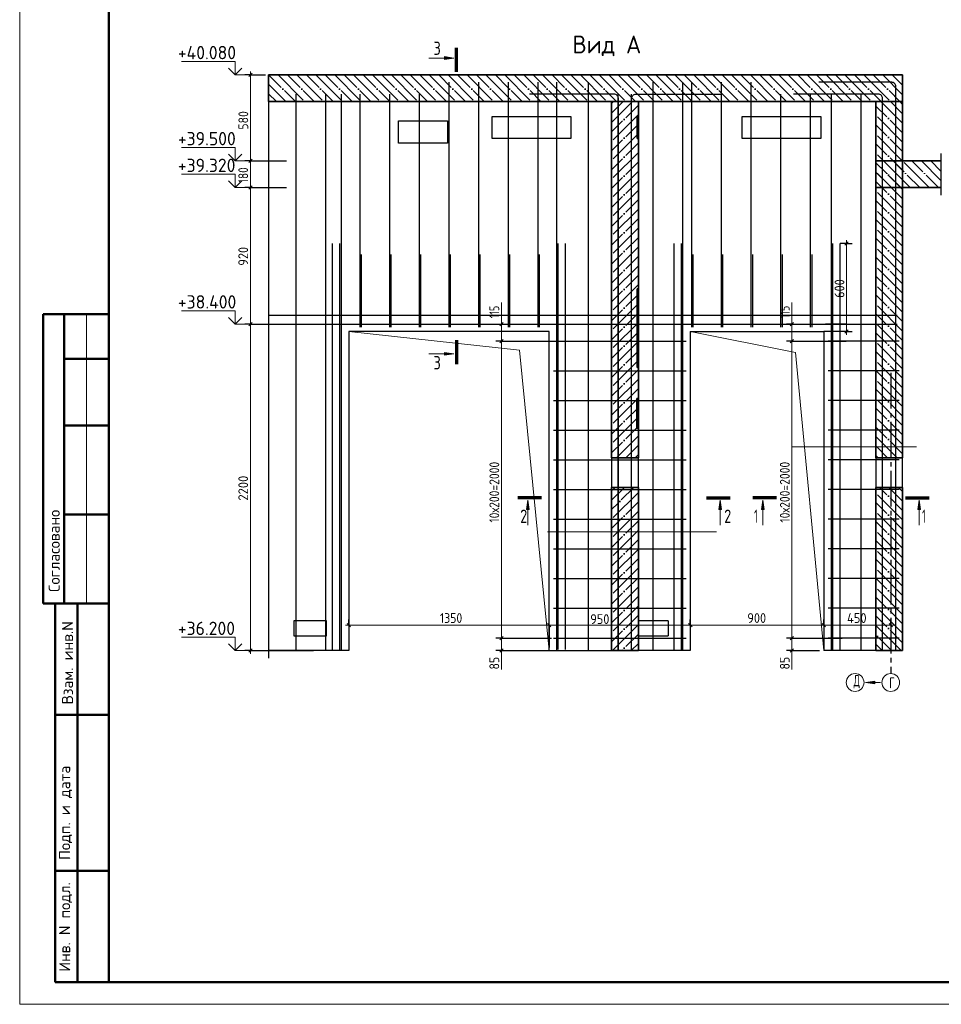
# Model space of a CAD drawing. Header units: millimetres. Extents: x -49773 to 2322955, y -3321 to 58485.
# Tile 379 of 580: x 1450162 to 1470855, y -2732 to 19384. Entities that reach past the tile are written whole.
import ezdxf

# ---------------------------------------------------------------- set-up
doc = ezdxf.new("R2010")
doc.units = ezdxf.units.MM
doc.linetypes.add('______11', pattern=[500, 400, -50, 0, -50])
doc.linetypes.add('______5', pattern=[1100, 800, -100, 100, -100])
for name, color, linetype, lineweight in [('Standard', 7, 'Continuous', 25), ('Арм.стержн. вертикальными 1', 22, 'Continuous', 35), ('Арм.стержн. вертикальными 3', 34, 'Continuous', 35), ('Арм.стержн. Доп. арматура', 180, 'Continuous', 35), ('Арм.стержн. Хомут', 240, 'Continuous', 35), ('Высотная отметки_ общее', 7, 'Continuous', 13), ('Размерная линия_ общее', 7, 'Continuous', 13), ('Стена_ общее', 7, 'Continuous', 35), ('Стена_ Сборный элемент', 7, 'Continuous', 35)]:
    doc.layers.add(name, color=color, linetype=linetype, lineweight=lineweight)
doc.layers.add('Осевая линия_ общее', color=7, linetype='______5', lineweight=13, true_color=0xa0a0a0)
doc.styles.add('ISOCPEUR', font='txt')

msp = doc.modelspace()

# ---------------------------------------------------------------- hatches: boundary and pattern name
at = {"layer": 'Standard', "linetype": 'Continuous', "lineweight": 13, "transparency": 33554687}
for points in [[(1459703.2, 18553.8), (1459913.2, 18523.8), (1459703.2, 18493.8)], [(1459703.2, 11907.7), (1459913.2, 11877.7), (1459703.2, 11847.7)], [(1461604.3, 8382.6), (1461574.3, 8592.6), (1461544.3, 8382.6)], [(1465919.4, 8382.6), (1465889.4, 8592.6), (1465859.4, 8382.6)], [(1466880.8, 8382.6), (1466850.7, 8592.6), (1466820.7, 8382.6)], [(1470386.1, 8382.6), (1470356.1, 8592.6), (1470326.1, 8382.6)]]:
    msp.add_hatch(color=7, dxfattribs=at).paths.add_polyline_path(points, flags=16)
at = {"layer": 'Осевая линия_ общее', "linetype": 'Continuous', "lineweight": 13, "transparency": 33554687}
msp.add_hatch(color=7, dxfattribs=at).paths.add_polyline_path([(1469363.6, 4467), (1469153.6, 4497), (1469363.6, 4527)])

# ---------------------------------------------------------------- linework, layer by layer
at = {"layer": 'Standard', "color": 7, "linetype": 'Continuous', "lineweight": 70, "transparency": 33554687}
for p, q in [((1459966.5, 18216.2), (1459966.5, 18752.2)), ((1459966.5, 12185.2), (1459966.5, 11649.3)), ((1461881.9, 8645.9), (1461345.9, 8645.9)), ((1465581.9, 8645.9), (1466117.9, 8645.9)), ((1467158.3, 8645.9), (1466622.3, 8645.9)), ((1470048.5, 8645.9), (1470584.5, 8645.9))]:
    msp.add_line(p, q, dxfattribs=at)
at = {"layer": 'Standard', "color": 7, "linetype": 'Continuous', "lineweight": 13, "transparency": 33554687}
for p, q in [((1459913.2, 18523.8), (1459347.9, 18523.8)), ((1459703.2, 18523.8), (1459688.2, 18523.8)), ((1459703.2, 18493.8), (1459703.2, 18553.8)), ((1459703.2, 18553.8), (1459913.2, 18523.8)), ((1459913.2, 18523.8), (1459703.2, 18493.8)), ((1459913.2, 18523.8), (1459913.2, 18523.8)), ((1459913.2, 18523.8), (1459913.2, 18523.8)), ((1459913.2, 18523.8), (1459913.2, 18523.8)), ((1451662.1, 12767.8), (1451662.1, 6267.8)), ((1459913.2, 11877.7), (1459347.9, 11877.7)), ((1459703.2, 11877.7), (1459688.2, 11877.7)), ((1459703.2, 11847.7), (1459703.2, 11907.7)), ((1459703.2, 11907.7), (1459913.2, 11877.7)), ((1459913.2, 11877.7), (1459703.2, 11847.7)), ((1459913.2, 11877.7), (1459913.2, 11877.7)), ((1459913.2, 11877.7), (1459913.2, 11877.7)), ((1459913.2, 11877.7), (1459913.2, 11877.7)), ((1461574.3, 8592.6), (1461544.3, 8382.6)), ((1461574.3, 8592.6), (1461574.3, 8027.2)), ((1461574.3, 8592.6), (1461574.3, 8592.6)), ((1461574.3, 8592.6), (1461574.3, 8592.6)), ((1461574.3, 8592.6), (1461574.3, 8592.6)), ((1461604.3, 8382.6), (1461574.3, 8592.6)), ((1465889.4, 8592.6), (1465859.4, 8382.6)), ((1465889.4, 8592.6), (1465889.4, 8027.2)), ((1465889.4, 8592.6), (1465889.4, 8592.6)), ((1465889.4, 8592.6), (1465889.4, 8592.6)), ((1465889.4, 8592.6), (1465889.4, 8592.6)), ((1465919.4, 8382.6), (1465889.4, 8592.6)), ((1466850.7, 8592.6), (1466820.7, 8382.6)), ((1466850.7, 8592.6), (1466850.7, 8027.2)), ((1466850.7, 8592.6), (1466850.7, 8592.6)), ((1466850.7, 8592.6), (1466850.7, 8592.6)), ((1466850.7, 8592.6), (1466850.7, 8592.6)), ((1466880.8, 8382.6), (1466850.7, 8592.6)), ((1470356.1, 8592.6), (1470326.1, 8382.6)), ((1470356.1, 8592.6), (1470356.1, 8027.2)), ((1470356.1, 8592.6), (1470356.1, 8592.6)), ((1470356.1, 8592.6), (1470356.1, 8592.6)), ((1470356.1, 8592.6), (1470356.1, 8592.6)), ((1470386.1, 8382.6), (1470356.1, 8592.6)), ((1461544.3, 8382.6), (1461604.3, 8382.6)), ((1461574.3, 8382.6), (1461574.3, 8367.6)), ((1465859.4, 8382.6), (1465919.4, 8382.6)), ((1465889.4, 8382.6), (1465889.4, 8367.6)), ((1466820.7, 8382.6), (1466880.8, 8382.6)), ((1466850.7, 8382.6), (1466850.7, 8367.6)), ((1470326.1, 8382.6), (1470386.1, 8382.6)), ((1470356.1, 8382.6), (1470356.1, 8367.6))]:
    msp.add_line(p, q, dxfattribs=at)
at = {"layer": 'Standard', "color": 253, "linetype": '______11', "lineweight": 35, "true_color": 0xababab, "transparency": 33554687}
for p, q in [((1455751.1, 18145.5), (1456351.1, 17545.5)), ((1456175.4, 18145.5), (1456775.4, 17545.5)), ((1456599.7, 18145.5), (1457199.7, 17545.5)), ((1457023.9, 18145.5), (1457623.9, 17545.5)), ((1457448.2, 18145.5), (1458048.2, 17545.5)), ((1457872.5, 18145.5), (1458472.5, 17545.5)), ((1458296.7, 18145.5), (1458896.7, 17545.5)), ((1458721, 18145.5), (1459321, 17545.5)), ((1459145.3, 18145.5), (1459745.3, 17545.5)), ((1459569.5, 18145.5), (1460169.5, 17545.5)), ((1459993.8, 18145.5), (1460593.8, 17545.5)), ((1460418.1, 18145.5), (1461018.1, 17545.5)), ((1460842.3, 18145.5), (1461442.3, 17545.5)), ((1461266.6, 18145.5), (1461866.6, 17545.5)), ((1461690.8, 18145.5), (1462290.8, 17545.5)), ((1462115.1, 18145.5), (1462715.1, 17545.5)), ((1462539.4, 18145.5), (1463139.4, 17545.5)), ((1462963.6, 18145.5), (1463563.7, 17545.5)), ((1463387.9, 18145.5), (1463987.9, 17545.5)), ((1463812.2, 18145.5), (1464412.2, 17545.5)), ((1464236.4, 18145.5), (1464836.4, 17545.5)), ((1464660.7, 18145.5), (1465260.7, 17545.5)), ((1465085, 18145.5), (1465685, 17545.5)), ((1465509.2, 18145.5), (1466109.2, 17545.5)), ((1465933.5, 18145.5), (1466533.5, 17545.5)), ((1466357.8, 18145.5), (1466957.8, 17545.5)), ((1466782, 18145.5), (1467382, 17545.5)), ((1467206.3, 18145.5), (1467806.3, 17545.5)), ((1467630.6, 18145.5), (1468230.6, 17545.5)), ((1468054.8, 18145.5), (1468654.8, 17545.5)), ((1468479.1, 18145.5), (1469079.1, 17545.5)), ((1468903.3, 18145.5), (1469503.3, 17545.5)), ((1469327.6, 18145.5), (1469927.6, 17545.5)), ((1469751.9, 18145.5), (1469986.9, 17910.5)), ((1455751.1, 17721.2), (1455926.9, 17545.5)), ((1463710.9, 17545.5), (1463453.6, 17288.1)), ((1469986.9, 17269.6), (1469711.1, 17545.5)), ((1464053.6, 17463.8), (1463453.6, 16863.8)), ((1469986.9, 16845.4), (1469386.9, 17445.4)), ((1464053.6, 17039.6), (1463453.6, 16439.6)), ((1469986.9, 16421.1), (1469386.9, 17021.1)), ((1464053.6, 16615.3), (1463453.6, 16015.3)), ((1469986.9, 15996.9), (1469386.9, 16596.9)), ((1464053.6, 16191.1), (1463453.6, 15591.1)), ((1469986.9, 15572.6), (1469386.9, 16172.6)), ((1464053.6, 15766.8), (1463453.6, 15166.8)), ((1469986.9, 15148.3), (1469386.9, 15748.3)), ((1464053.6, 15342.5), (1463453.6, 14742.5)), ((1469986.9, 14724.1), (1469386.9, 15324.1)), ((1464053.6, 14918.3), (1463453.6, 14318.3)), ((1469986.9, 14299.8), (1469386.9, 14899.8)), ((1464053.6, 14494), (1463453.6, 13894)), ((1469986.9, 13875.5), (1469386.9, 14475.5)), ((1464053.6, 14069.7), (1463453.6, 13469.7)), ((1469986.9, 13451.3), (1469386.9, 14051.3)), ((1464053.6, 13645.5), (1463453.6, 13045.5)), ((1469986.9, 13027), (1469386.9, 13627)), ((1464053.6, 13221.2), (1463453.6, 12621.2)), ((1469986.9, 12602.7), (1469386.9, 13202.7)), ((1464053.6, 12796.9), (1463453.6, 12196.9)), ((1469986.9, 12178.5), (1469386.9, 12778.5)), ((1464053.6, 12372.7), (1463453.6, 11772.7)), ((1469986.9, 11754.2), (1469386.9, 12354.2)), ((1464053.6, 11948.4), (1463453.6, 11348.4)), ((1469986.9, 11329.9), (1469386.9, 11929.9)), ((1464053.6, 11524.2), (1463453.6, 10924.2)), ((1469986.9, 10905.7), (1469386.9, 11505.7)), ((1464053.6, 11099.9), (1463453.6, 10499.9)), ((1469986.9, 10481.4), (1469386.9, 11081.4)), ((1464053.6, 10675.6), (1463453.6, 10075.6)), ((1469986.9, 10057.2), (1469386.9, 10657.1)), ((1464053.6, 10251.4), (1463453.6, 9651.4)), ((1469986.9, 9632.9), (1469386.9, 10232.9)), ((1464053.6, 9827.1), (1463772, 9545.5)), ((1469650, 9545.5), (1469386.9, 9808.6)), ((1463953.8, 8878.8), (1463453.6, 8378.6)), ((1463529.5, 8878.8), (1463453.6, 8802.8)), ((1469986.9, 8360.1), (1469468.2, 8878.8)), ((1469986.9, 8784.4), (1469892.4, 8878.8)), ((1464053.6, 8554.3), (1463453.6, 7954.3)), ((1469986.9, 7935.8), (1469386.9, 8535.8)), ((1464053.6, 8130), (1463453.6, 7530)), ((1469986.9, 7511.6), (1469386.9, 8111.6)), ((1464053.6, 7705.8), (1463453.6, 7105.8)), ((1469986.9, 7087.3), (1469386.9, 7687.3)), ((1464053.6, 7281.5), (1463453.6, 6681.5)), ((1469986.9, 6663), (1469386.9, 7263)), ((1464053.6, 6857.2), (1463453.6, 6257.2)), ((1469986.9, 6238.8), (1469386.9, 6838.8)), ((1464053.6, 6433), (1463453.6, 5833)), ((1469986.9, 5814.5), (1469386.9, 6414.5)), ((1464053.6, 6008.7), (1463453.6, 5408.7)), ((1469986.9, 5390.3), (1469386.9, 5990.3)), ((1464053.6, 5584.5), (1463681.3, 5212.1)), ((1469740.7, 5212.1), (1469386.9, 5566))]:
    msp.add_line(p, q, dxfattribs=at)
at = {"layer": 'Standard', "color": 7, "linetype": 'Continuous', "lineweight": 25, "transparency": 33554687}
for p, q in [((1455751.1, 18145.5), (1455751.1, 5045.5)), ((1470848, 16378.8), (1470848, 15445.5))]:
    msp.add_line(p, q, dxfattribs=at)
at = {"layer": 'Standard', "color": 7, "linetype": 'Continuous', "lineweight": 35, "transparency": 33554687}
for p, q in [((1469986.9, 18145.5), (1455751.1, 18145.5)), ((1455751.1, 18145.5), (1455751.1, 17545.5)), ((1469986.9, 18145.5), (1469986.9, 9545.5)), ((1463453.6, 17545.5), (1455751.1, 17545.5)), ((1463453.6, 17545.5), (1464053.6, 17545.5)), ((1463453.6, 9545.5), (1463453.6, 17545.5)), ((1464053.6, 17545.5), (1464053.6, 9545.5)), ((1464053.6, 17545.5), (1469386.9, 17545.5)), ((1469386.9, 17545.5), (1469986.9, 17545.5)), ((1469386.9, 9545.5), (1469386.9, 17545.5)), ((1464023.6, 17212.1), (1464056.9, 17212.1)), ((1464023.6, 16712.1), (1464023.6, 17212.1)), ((1464056.9, 17212.1), (1464056.9, 16712.1)), ((1464056.9, 16712.1), (1464023.6, 16712.1)), ((1469386.9, 15612.1), (1469386.9, 16212.1)), ((1469386.9, 16212.1), (1470848, 16212.1)), ((1470848, 15612.1), (1469386.9, 15612.1)), ((1464023.6, 13335.2), (1464056.9, 13335.2)), ((1464023.6, 11568.6), (1464023.6, 13335.2)), ((1464056.9, 13335.2), (1464056.9, 11568.6)), ((1464056.9, 11568.6), (1464023.6, 11568.6)), ((1464020.2, 10878.8), (1464053.6, 10878.8)), ((1464020.2, 10212.1), (1464020.2, 10878.8)), ((1464053.6, 10878.8), (1464053.6, 10212.1)), ((1464053.6, 10212.1), (1464020.2, 10212.1)), ((1464053.6, 9545.5), (1463453.6, 9545.5)), ((1469986.9, 9545.5), (1469386.9, 9545.5)), ((1463453.6, 8878.8), (1464053.6, 8878.8)), ((1463453.6, 5212.1), (1463453.6, 8878.8)), ((1464053.6, 8878.8), (1464053.6, 5212.1)), ((1469386.9, 5212.1), (1469386.9, 8878.8)), ((1469386.9, 8878.8), (1469986.9, 8878.8)), ((1469986.9, 8878.8), (1469986.9, 5212.1)), ((1464053.6, 5212.1), (1463453.6, 5212.1)), ((1469986.9, 5212.1), (1469386.9, 5212.1))]:
    msp.add_line(p, q, dxfattribs=at)
at = {"layer": 'Standard', "color": 253, "linetype": '______5', "lineweight": 35, "true_color": 0xababab, "transparency": 33554687}
for p, q in [((1455963.3, 18145.5), (1456563.3, 17545.5)), ((1456387.5, 18145.5), (1456987.5, 17545.5)), ((1456811.8, 18145.5), (1457411.8, 17545.5)), ((1457236.1, 18145.5), (1457836.1, 17545.5)), ((1457660.3, 18145.5), (1458260.3, 17545.5)), ((1458084.6, 18145.5), (1458684.6, 17545.5)), ((1458508.9, 18145.5), (1459108.9, 17545.5)), ((1458933.1, 18145.5), (1459533.1, 17545.5)), ((1459357.4, 18145.5), (1459957.4, 17545.5)), ((1459781.7, 18145.5), (1460381.7, 17545.5)), ((1460205.9, 18145.5), (1460805.9, 17545.5)), ((1460630.2, 18145.5), (1461230.2, 17545.5)), ((1461054.4, 18145.5), (1461654.4, 17545.5)), ((1461478.7, 18145.5), (1462078.7, 17545.5)), ((1461903, 18145.5), (1462503, 17545.5)), ((1462327.2, 18145.5), (1462927.2, 17545.5)), ((1462751.5, 18145.5), (1463351.5, 17545.5)), ((1463175.8, 18145.5), (1463775.8, 17545.5)), ((1463600, 18145.5), (1464200, 17545.5)), ((1464024.3, 18145.5), (1464624.3, 17545.5)), ((1464448.6, 18145.5), (1465048.6, 17545.5)), ((1464872.8, 18145.5), (1465472.8, 17545.5)), ((1465297.1, 18145.5), (1465897.1, 17545.5)), ((1465721.4, 18145.5), (1466321.4, 17545.5)), ((1466145.6, 18145.5), (1466745.6, 17545.5)), ((1466569.9, 18145.5), (1467169.9, 17545.5)), ((1466994.1, 18145.5), (1467594.2, 17545.5)), ((1467418.4, 18145.5), (1468018.4, 17545.5)), ((1467842.7, 18145.5), (1468442.7, 17545.5)), ((1468266.9, 18145.5), (1468867, 17545.5)), ((1468691.2, 18145.5), (1469291.2, 17545.5)), ((1469115.5, 18145.5), (1469715.5, 17545.5)), ((1469539.7, 18145.5), (1469986.9, 17698.3)), ((1469964, 18145.5), (1469986.9, 18122.6)), ((1455751.1, 17933.3), (1456139, 17545.5)), ((1463923.1, 17545.5), (1463453.6, 17076)), ((1463498.8, 17545.5), (1463453.6, 17500.2)), ((1469986.9, 17057.5), (1469498.9, 17545.5)), ((1469986.9, 17481.8), (1469923.2, 17545.5)), ((1464053.6, 17251.7), (1463453.6, 16651.7)), ((1469986.9, 16633.2), (1469386.9, 17233.2)), ((1464053.6, 16827.5), (1463453.6, 16227.4)), ((1469986.9, 16209), (1469386.9, 16809)), ((1464053.6, 16403.2), (1463453.6, 15803.2)), ((1469986.9, 15784.7), (1469386.9, 16384.7)), ((1464053.6, 15978.9), (1463453.6, 15378.9)), ((1469986.9, 15360.5), (1469386.9, 15960.5)), ((1464053.6, 15554.7), (1463453.6, 14954.7)), ((1469986.9, 14936.2), (1469386.9, 15536.2)), ((1464053.6, 15130.4), (1463453.6, 14530.4)), ((1469986.9, 14511.9), (1469386.9, 15111.9)), ((1464053.6, 14706.1), (1463453.6, 14106.1)), ((1469986.9, 14087.7), (1469386.9, 14687.7)), ((1464053.6, 14281.9), (1463453.6, 13681.9)), ((1469986.9, 13663.4), (1469386.9, 14263.4)), ((1464053.6, 13857.6), (1463453.6, 13257.6)), ((1469986.9, 13239.1), (1469386.9, 13839.1)), ((1464053.6, 13433.3), (1463453.6, 12833.3)), ((1469986.9, 12814.9), (1469386.9, 13414.9)), ((1464053.6, 13009.1), (1463453.6, 12409.1)), ((1469986.9, 12390.6), (1469386.9, 12990.6)), ((1464053.6, 12584.8), (1463453.6, 11984.8)), ((1469986.9, 11966.3), (1469386.9, 12566.3)), ((1464053.6, 12160.6), (1463453.6, 11560.6)), ((1469986.9, 11542.1), (1469386.9, 12142.1)), ((1464053.6, 11736.3), (1463453.6, 11136.3)), ((1469986.9, 11117.8), (1469386.9, 11717.8)), ((1464053.6, 11312), (1463453.6, 10712)), ((1469986.9, 10693.5), (1469386.9, 11293.5)), ((1464053.6, 10887.8), (1463453.6, 10287.8)), ((1469986.9, 10269.3), (1469386.9, 10869.3)), ((1464053.6, 10463.5), (1463453.6, 9863.5)), ((1469986.9, 9845), (1469386.9, 10445)), ((1464053.6, 10039.2), (1463559.8, 9545.5)), ((1469862.2, 9545.5), (1469386.9, 10020.8)), ((1464053.6, 9615), (1463984.1, 9545.5)), ((1469437.9, 9545.5), (1469386.9, 9596.5)), ((1463741.7, 8878.8), (1463453.6, 8590.7)), ((1469986.9, 8572.2), (1469680.3, 8878.8)), ((1464053.6, 8766.4), (1463453.6, 8166.4)), ((1469986.9, 8148), (1469386.9, 8748)), ((1464053.6, 8342.2), (1463453.6, 7742.2)), ((1469986.9, 7723.7), (1469386.9, 8323.7)), ((1464053.6, 7917.9), (1463453.6, 7317.9)), ((1469986.9, 7299.4), (1469386.9, 7899.4)), ((1464053.6, 7493.6), (1463453.6, 6893.6)), ((1469986.9, 6875.2), (1469386.9, 7475.2)), ((1464053.6, 7069.4), (1463453.6, 6469.4)), ((1469986.9, 6450.9), (1469386.9, 7050.9)), ((1464053.6, 6645.1), (1463453.6, 6045.1)), ((1469986.9, 6026.6), (1469386.9, 6626.6)), ((1464053.6, 6220.9), (1463453.6, 5620.9)), ((1469986.9, 5602.4), (1469386.9, 6202.4)), ((1464053.6, 5796.6), (1463469.1, 5212.1)), ((1469952.9, 5212.1), (1469386.9, 5778.1)), ((1464053.6, 5372.3), (1463893.4, 5212.1)), ((1469528.6, 5212.1), (1469386.9, 5353.8))]:
    msp.add_line(p, q, dxfattribs=at)
at = {"layer": 'Standard', "color": 253, "linetype": '______5', "lineweight": 13, "true_color": 0xababab, "transparency": 33554687}
for p, q in [((1464056.9, 17047.8), (1464023.6, 17081.1)), ((1470159.5, 15612.1), (1469559.5, 16212.1)), ((1470583.7, 15612.1), (1469983.7, 16212.1)), ((1470848, 15772.1), (1470408, 16212.1)), ((1470848, 16196.4), (1470832.3, 16212.1)), ((1469735.2, 15612.1), (1469386.9, 15960.5)), ((1464056.9, 13229.4), (1464023.6, 13262.8)), ((1464056.9, 12805.2), (1464023.6, 12838.5)), ((1464056.9, 12380.9), (1464023.6, 12414.2)), ((1464056.9, 11956.7), (1464023.6, 11990)), ((1464053.6, 10687.2), (1464020.2, 10720.5)), ((1464053.6, 10262.9), (1464020.2, 10296.3))]:
    msp.add_line(p, q, dxfattribs=at)
at = {"layer": 'Standard', "color": 253, "linetype": '______11', "lineweight": 13, "true_color": 0xababab, "transparency": 33554687}
for p, q in [((1464056.9, 16835.7), (1464023.6, 16869)), ((1469947.3, 15612.1), (1469386.9, 16172.6)), ((1470371.6, 15612.1), (1469771.6, 16212.1)), ((1470795.9, 15612.1), (1470195.9, 16212.1)), ((1470848, 15984.3), (1470620.1, 16212.1)), ((1469523.1, 15612.1), (1469386.9, 15748.3)), ((1464056.9, 13017.3), (1464023.6, 13050.6)), ((1464056.9, 12593), (1464023.6, 12626.4)), ((1464056.9, 12168.8), (1464023.6, 12202.1)), ((1464056.9, 11744.5), (1464023.6, 11777.9)), ((1464053.6, 10475.1), (1464020.2, 10508.4))]:
    msp.add_line(p, q, dxfattribs=at)
at = {"layer": 'Standard', "color": 7, "linetype": 'Continuous', "lineweight": 50, "transparency": 33554687}
for p, q in [((1452162.1, 12767.8), (1450688.9, 12767.8)), ((1450688.9, 12767.8), (1450688.9, 6267.8)), ((1450688.9, 12767.8), (1450688.9, 6267.8)), ((1451162.1, 12767.8), (1451162.1, 6267.8)), ((1452162.1, 11767.8), (1451162.1, 11767.8)), ((1452162.1, 10267.8), (1451162.1, 10267.8)), ((1452162.1, 8267.8), (1451162.1, 8267.8)), ((1450162.1, 6267.8), (1450168.3, 6267.8)), ((1450688.9, 6267.8), (1452162.1, 6267.8)), ((1450962.1, -2232.2), (1450962.1, 6267.8)), ((1450962.1, -2232.2), (1450962.1, 6267.8)), ((1451462.1, -2232.2), (1451462.1, 6267.8)), ((1450962.1, 3767.8), (1452162.1, 3767.8)), ((1450962.1, 267.8), (1452162.1, 267.8)), ((1452162.1, -2232.2), (1450962.1, -2232.2))]:
    msp.add_line(p, q, dxfattribs=at)
at = {"layer": 'Standard', "color": 52, "linetype": 'Continuous', "lineweight": 13, "transparency": 33554687}
for p, q in [((1470297.9, 9793.2), (1467497.9, 9793.2)), ((1465810.9, 7878.8), (1462010.9, 7878.8))]:
    msp.add_line(p, q, dxfattribs=at)
at = {"layer": 'Standard', "color": 7, "linetype": 'Continuous', "lineweight": 13, "transparency": 33554687}
msp.add_lwpolyline([(1450162.1, -2732.2), (1509562.1, -2732.2), (1509562.1, 39267.8), (1450162.1, 39267.8), (1450162.1, -2732.2)], close=True, dxfattribs=at)
at = {"layer": 'Standard', "color": 7, "linetype": 'Continuous', "lineweight": 50, "transparency": 33554687}
msp.add_lwpolyline([(1452162.1, 38767.8), (1509062.1, 38767.8), (1509062.1, -2232.2), (1452162.1, -2232.2), (1452162.1, 38767.8)], close=True, dxfattribs=at)
at = {"layer": 'Standard', "color": 7, "linetype": 'Continuous', "lineweight": 13, "transparency": 33554687}
for points in [[(1462053.6, 5212.1), (1461385.2, 11964.8), (1457553.6, 12378.8)], [(1468220.2, 5212.1), (1467583.8, 11909.1), (1465220.2, 12378.8)]]:
    msp.add_lwpolyline(points, dxfattribs=at)
at = {"layer": 'Арм.стержн. вертикальными 1', "color": 4, "linetype": 'Continuous', "lineweight": 25, "transparency": 33554687}
for p, q in [((1459803.6, 12478.8), (1459803.6, 17978.8)), ((1460470.2, 12478.8), (1460470.2, 17978.8)), ((1461136.9, 12478.8), (1461136.9, 17978.8)), ((1461803.6, 12478.8), (1461803.6, 17978.8)), ((1462220.2, 5228.8), (1462220.2, 17978.8)), ((1462936.9, 5228.8), (1462936.9, 17978.8)), ((1464386.9, 5228.8), (1464386.9, 17978.8)), ((1465053.6, 5228.8), (1465053.6, 17978.8)), ((1465253.6, 12478.8), (1465253.6, 17978.8)), ((1465920.2, 12478.8), (1465920.2, 17978.8)), ((1466586.9, 12478.8), (1466586.9, 17978.8)), ((1456370.2, 5228.8), (1456370.2, 17712.1)), ((1456370.2, 5228.8), (1456370.2, 17712.1)), ((1457036.9, 5228.8), (1457036.9, 17712.1)), ((1457036.9, 5228.8), (1457036.9, 17712.1)), ((1457386.9, 5228.8), (1457386.9, 17712.1)), ((1457386.9, 5228.8), (1457386.9, 17712.1)), ((1457803.6, 12478.8), (1457803.6, 17712.1)), ((1457803.6, 12478.8), (1457803.6, 17712.1)), ((1458470.2, 12478.8), (1458470.2, 17712.1)), ((1458470.2, 12478.8), (1458470.2, 17712.1)), ((1459136.9, 12478.8), (1459136.9, 17712.1)), ((1459136.9, 12478.8), (1459136.9, 17712.1)), ((1459803.6, 12478.8), (1459803.6, 17712.1)), ((1460470.2, 12478.8), (1460470.2, 17712.1)), ((1461136.9, 12478.8), (1461136.9, 17712.1)), ((1461803.6, 12478.8), (1461803.6, 17712.1)), ((1462220.2, 5228.8), (1462220.2, 17712.1)), ((1462936.9, 5228.8), (1462936.9, 17712.1)), ((1463603.6, 5228.8), (1463603.6, 17712.1)), ((1463603.6, 5228.8), (1463603.6, 17712.1)), ((1463902, 5228.8), (1463902, 17712.1)), ((1463902, 5228.8), (1463902, 17712.1)), ((1464386.9, 5228.8), (1464386.9, 17712.1)), ((1465053.6, 5228.8), (1465053.6, 17712.1)), ((1465253.6, 12478.8), (1465253.6, 17712.1)), ((1465920.2, 12478.8), (1465920.2, 17712.1)), ((1466586.9, 12478.8), (1466586.9, 17712.1)), ((1467253.6, 12478.8), (1467253.6, 17712.1)), ((1467253.6, 12478.8), (1467253.6, 17712.1)), ((1467920.2, 12478.8), (1467920.2, 17712.1)), ((1467920.2, 12478.8), (1467920.2, 17712.1)), ((1468386.9, 5228.8), (1468386.9, 17712.1)), ((1468386.9, 5228.8), (1468386.9, 17712.1)), ((1469053.6, 5228.8), (1469053.6, 17712.1)), ((1469053.6, 5228.8), (1469053.6, 17712.1)), ((1469837, 5228.8), (1469837, 17712.1)), ((1469538.6, 5228.8), (1469538.6, 17616.5))]:
    msp.add_line(p, q, dxfattribs=at)
for points in [[(1469837, 5228.8), (1469837, 17883.2), (1469834.5, 17900.9), (1469828.5, 17919.1), (1469819.2, 17935.8), (1469807.7, 17949.5), (1469794, 17961), (1469777.3, 17970.3), (1469759, 17976.4), (1469741.4, 17978.8), (1468103.7, 17978.8)], [(1469837, 5228.8), (1469837, 17883.2), (1469834.5, 17900.9), (1469828.5, 17919.1), (1469819.2, 17935.8), (1469807.7, 17949.5), (1469794, 17961), (1469777.3, 17970.3), (1469759, 17976.4), (1469741.4, 17978.8), (1468103.7, 17978.8)], [(1463605.3, 5228.8), (1463605.3, 17616.5), (1463602.8, 17634.2), (1463596.8, 17652.4), (1463587.4, 17669.2), (1463576, 17682.9), (1463562.3, 17694.3), (1463545.5, 17703.7), (1463527.3, 17709.7), (1463509.6, 17712.1), (1461605.3, 17712.1)], [(1463901.9, 5228.8), (1463901.9, 17616.5), (1463904.3, 17634.2), (1463910.3, 17652.4), (1463919.7, 17669.2), (1463931.1, 17682.9), (1463944.9, 17694.3), (1463961.6, 17703.7), (1463979.8, 17709.7), (1463997.5, 17712.1), (1465901.9, 17712.1)], [(1469538.6, 5228.8), (1469538.6, 17616.5), (1469536.1, 17634.2), (1469530.1, 17652.4), (1469520.7, 17669.2), (1469509.3, 17682.9), (1469495.6, 17694.3), (1469478.8, 17703.7), (1469460.6, 17709.7), (1469442.9, 17712.1), (1467538.6, 17712.1)], [(1469538.6, 5228.8), (1469538.6, 17616.5), (1469536.1, 17634.2), (1469530.1, 17652.4), (1469520.7, 17669.2), (1469509.3, 17682.9), (1469495.6, 17694.3), (1469478.8, 17703.7), (1469460.6, 17709.7), (1469442.9, 17712.1), (1467538.6, 17712.1)]]:
    msp.add_lwpolyline(points, dxfattribs=at)
at = {"layer": 'Арм.стержн. вертикальными 3', "color": 4, "linetype": 'Continuous', "lineweight": 25, "transparency": 33554687}
for p, q in [((1457836.9, 12478.8), (1457836.9, 14112.1)), ((1458503.6, 12478.8), (1458503.6, 14112.1)), ((1459170.2, 12478.8), (1459170.2, 14112.1)), ((1459836.9, 12478.8), (1459836.9, 14112.1)), ((1460503.6, 12478.8), (1460503.6, 14112.1)), ((1461170.2, 12478.8), (1461170.2, 14112.1)), ((1461836.9, 12478.8), (1461836.9, 14112.1)), ((1465286.9, 12478.8), (1465286.9, 14112.1)), ((1465953.6, 12478.8), (1465953.6, 14112.1)), ((1466620.2, 12478.8), (1466620.2, 14112.1)), ((1467286.9, 12478.8), (1467286.9, 14112.1)), ((1467953.6, 12478.8), (1467953.6, 14112.1))]:
    msp.add_line(p, q, dxfattribs=at)
at = {"layer": 'Арм.стержн. Доп. арматура', "color": 211, "linetype": 'Continuous', "lineweight": 25, "true_color": 0xff54ff, "transparency": 33554687}
for p, q in [((1457186.9, 5235.5), (1457186.9, 14355.5)), ((1457186.9, 5235.5), (1457186.9, 14355.5)), ((1457353.6, 5235.5), (1457353.6, 14355.5)), ((1457353.6, 5235.5), (1457353.6, 14355.5)), ((1462253.6, 5235.5), (1462253.6, 14355.5)), ((1462253.6, 5235.5), (1462253.6, 14355.5)), ((1462420.2, 5235.5), (1462420.2, 14355.5)), ((1462420.2, 5235.5), (1462420.2, 14355.5)), ((1464853.6, 5235.5), (1464853.6, 14355.5)), ((1464853.6, 5235.5), (1464853.6, 14355.5)), ((1465020.2, 5235.5), (1465020.2, 14355.5)), ((1465020.2, 5235.5), (1465020.2, 14355.5)), ((1468420.2, 5235.5), (1468420.2, 14355.5)), ((1468420.2, 5235.5), (1468420.2, 14355.5)), ((1468586.9, 5235.5), (1468586.9, 14355.5)), ((1468586.9, 5235.5), (1468586.9, 14355.5)), ((1455751.1, 12745.5), (1469863.6, 12745.5)), ((1455751.1, 12745.5), (1469863.6, 12745.5)), ((1455751.1, 12545.5), (1469863.6, 12545.5)), ((1455751.1, 12545.5), (1469863.6, 12545.5))]:
    msp.add_line(p, q, dxfattribs=at)
at = {"layer": 'Арм.стержн. Хомут', "color": 40, "linetype": 'Continuous', "lineweight": 25, "transparency": 33554687}
for p, q in [((1462150.2, 12162.2), (1465123.6, 12162.2)), ((1469907, 12162.2), (1468316.9, 12162.2)), ((1462150.2, 11495.5), (1465123.6, 11495.5)), ((1469907, 11495.5), (1468316.9, 11495.5)), ((1462150.2, 10828.8), (1465123.6, 10828.8)), ((1469907, 10828.8), (1468316.9, 10828.8)), ((1462150.2, 10162.2), (1465123.6, 10162.2)), ((1469907, 10162.2), (1468316.9, 10162.2)), ((1462150.2, 9495.5), (1465123.6, 9495.5)), ((1469907, 9495.5), (1468316.9, 9495.5)), ((1462150.2, 8828.8), (1465123.6, 8828.8)), ((1469907, 8828.8), (1468316.9, 8828.8)), ((1462150.2, 8162.2), (1465123.6, 8162.2)), ((1469907, 8162.2), (1468316.9, 8162.2)), ((1462150.2, 7495.5), (1465123.6, 7495.5)), ((1469907, 7495.5), (1468316.9, 7495.5)), ((1462150.2, 6828.8), (1465123.6, 6828.8)), ((1469907, 6828.8), (1468316.9, 6828.8)), ((1462150.2, 6162.2), (1465123.6, 6162.2)), ((1469907, 6162.2), (1468316.9, 6162.2)), ((1462150.2, 5495.5), (1465123.6, 5495.5)), ((1469907, 5495.5), (1468316.9, 5495.5))]:
    msp.add_line(p, q, dxfattribs=at)
at = {"layer": 'Высотная отметки_ общее', "color": 7, "linetype": 'Continuous', "lineweight": 13, "transparency": 33554687}
for p, q in [((1453796.8, 18445.5), (1454996.8, 18445.5)), ((1454996.8, 18145.5), (1454996.8, 18445.5)), ((1454996.8, 18145.5), (1454846.8, 18295.5)), ((1454996.8, 18145.5), (1455146.8, 18295.5)), ((1454996.8, 18145.5), (1454996.8, 18145.5)), ((1454996.8, 18145.5), (1454996.8, 18145.5)), ((1454996.8, 18145.5), (1455217.3, 18145.5)), ((1454996.8, 18145.5), (1454996.8, 18145.5)), ((1454996.8, 18145.5), (1454996.8, 18145.5)), ((1453796.8, 16512.1), (1454996.8, 16512.1)), ((1454996.8, 16212.1), (1454996.8, 16512.1)), ((1454996.8, 16212.1), (1454846.8, 16362.2)), ((1454996.8, 16212.1), (1455146.8, 16362.2)), ((1454996.8, 16212.1), (1454996.8, 16212.1)), ((1454996.8, 16212.1), (1454996.8, 16212.1)), ((1454996.8, 16212.1), (1455217.3, 16212.1)), ((1454996.8, 16212.1), (1454996.8, 16212.1)), ((1454996.8, 16212.1), (1454996.8, 16212.1)), ((1453796.8, 15912.1), (1454996.8, 15912.1)), ((1454996.8, 15612.1), (1454846.8, 15762.2)), ((1454996.8, 15612.1), (1454996.8, 15912.1)), ((1454996.8, 15612.1), (1455146.8, 15762.2)), ((1454996.8, 15612.1), (1454996.8, 15612.1)), ((1454996.8, 15612.1), (1454996.8, 15612.1)), ((1454996.8, 15612.1), (1455217.3, 15612.1)), ((1454996.8, 15612.1), (1454996.8, 15612.1)), ((1454996.8, 15612.1), (1454996.8, 15612.1)), ((1453796.8, 12845.5), (1454996.8, 12845.5)), ((1454996.8, 12545.5), (1454996.8, 12845.5)), ((1454996.8, 12545.5), (1454846.8, 12695.5)), ((1454996.8, 12545.5), (1455146.8, 12695.5)), ((1454996.8, 12545.5), (1454996.8, 12545.5)), ((1454996.8, 12545.5), (1454996.8, 12545.5)), ((1454996.8, 12545.5), (1455217.3, 12545.5)), ((1454996.8, 12545.5), (1454996.8, 12545.5)), ((1454996.8, 12545.5), (1454996.8, 12545.5)), ((1453796.8, 5512.1), (1454996.8, 5512.1)), ((1454996.8, 5212.1), (1454846.8, 5362.2)), ((1454996.8, 5212.1), (1454996.8, 5512.1)), ((1454996.8, 5212.1), (1455146.8, 5362.2)), ((1454996.8, 5212.1), (1454996.8, 5212.1)), ((1454996.8, 5212.1), (1454996.8, 5212.1)), ((1454996.8, 5212.1), (1455217.3, 5212.1)), ((1454996.8, 5212.1), (1454996.8, 5212.1)), ((1454996.8, 5212.1), (1454996.8, 5212.1))]:
    msp.add_line(p, q, dxfattribs=at)
at = {"layer": 'Осевая линия_ общее', "color": 253, "linetype": '______5', "lineweight": -3, "true_color": 0xa0a0a0, "transparency": 33554687}
msp.add_line((1469720.2, 11448.7), (1469720.2, 4697), dxfattribs=at)
at = {"layer": 'Осевая линия_ общее', "color": 7, "linetype": 'Continuous', "lineweight": 13, "transparency": 33554687}
for p, q in [((1469153.6, 4497), (1469363.6, 4527)), ((1469486.9, 4497), (1469153.6, 4497)), ((1469153.6, 4497), (1469153.6, 4497)), ((1469153.6, 4497), (1469153.6, 4497)), ((1469153.6, 4497), (1469153.6, 4497)), ((1469363.6, 4467), (1469153.6, 4497)), ((1469363.6, 4527), (1469363.6, 4467)), ((1469363.6, 4497), (1469378.6, 4497))]:
    msp.add_line(p, q, dxfattribs=at)
for centre in [(1468920.2, 4497), (1469720.2, 4497)]:
    msp.add_circle(centre, 200, dxfattribs=at)
at = {"layer": 'Размерная линия_ общее', "color": 253, "linetype": 'Continuous', "lineweight": -3, "true_color": 0xa0a0a0, "transparency": 33554687}
for p, q in [((1455341.6, 18145.5), (1455216.6, 18145.5)), ((1455341.6, 18145.5), (1455466.6, 18145.5)), ((1455341.6, 18145.5), (1455684.5, 18145.5)), ((1455341.6, 16212.1), (1455216.6, 16212.1)), ((1455341.6, 16212.1), (1455466.6, 16212.1)), ((1455341.6, 15612.1), (1455216.6, 15612.1)), ((1455341.6, 15612.1), (1455466.6, 15612.1)), ((1468729.1, 14355.5), (1468586.9, 14355.5)), ((1468729.1, 14355.5), (1468604.1, 14355.5)), ((1468729.1, 14355.5), (1468854.1, 14355.5)), ((1455341.6, 12545.5), (1455216.6, 12545.5)), ((1455341.6, 12545.5), (1455466.6, 12545.5)), ((1462034.5, 12545.5), (1462159.5, 12545.5)), ((1467501.2, 12545.5), (1467376.2, 12545.5)), ((1467501.2, 12545.5), (1467626.2, 12545.5)), ((1468735.8, 12545.5), (1468253.6, 12545.5)), ((1468729.1, 12378.8), (1468220.2, 12378.8)), ((1468729.1, 12378.8), (1468854.1, 12378.8)), ((1460979.2, 12162.2), (1460854.2, 12162.2)), ((1460979.2, 12162.2), (1461104.2, 12162.2)), ((1467501.2, 12162.2), (1467376.2, 12162.2)), ((1467501.2, 12162.2), (1467626.2, 12162.2)), ((1457553.6, 5784.2), (1457553.6, 5909.1)), ((1457553.6, 5784.2), (1457553.6, 5659.1)), ((1457553.6, 5784.2), (1457553.6, 5278.8)), ((1462053.6, 5784.2), (1462053.6, 5909.1)), ((1462053.6, 5784.2), (1462053.6, 5659.1)), ((1462053.6, 5784.2), (1462053.6, 5278.8)), ((1465220.2, 5784.2), (1465220.2, 5909.1)), ((1465220.2, 5784.2), (1465220.2, 5659.1)), ((1465220.2, 5784.2), (1465220.2, 5278.8)), ((1468220.2, 5784.2), (1468220.2, 5909.1)), ((1468220.2, 5784.2), (1468220.2, 5659.1)), ((1468220.2, 5784.2), (1468220.2, 5278.8)), ((1469720.2, 5784.2), (1469720.2, 5909.1)), ((1469720.2, 5784.2), (1469720.2, 5659.1)), ((1469720.2, 5784.2), (1469720.2, 5278.8)), ((1460979.2, 5495.5), (1460854.2, 5495.5)), ((1460979.2, 5495.5), (1461104.2, 5495.5)), ((1467501.2, 5495.5), (1467376.2, 5495.5)), ((1467501.2, 5495.5), (1467626.2, 5495.5)), ((1455341.6, 5212.1), (1455216.6, 5212.1)), ((1455341.6, 5212.1), (1455466.6, 5212.1)), ((1455341.6, 5212.1), (1456761.1, 5212.1)), ((1460979.2, 5212.1), (1460854.2, 5212.1)), ((1460979.2, 5212.1), (1461104.2, 5212.1)), ((1467501.2, 5212.1), (1467376.2, 5212.1)), ((1467501.2, 5212.1), (1467626.2, 5212.1))]:
    msp.add_line(p, q, dxfattribs=at)
at = {"layer": 'Размерная линия_ общее', "color": 7, "linetype": 'Continuous', "lineweight": 25, "transparency": 33554687}
for p, q in [((1455304.1, 18108), (1455379.1, 18183)), ((1455304.1, 16174.7), (1455379.1, 16249.6)), ((1455304.1, 15574.7), (1455379.1, 15649.6)), ((1468691.6, 14318), (1468766.6, 14393)), ((1455304.1, 12508), (1455379.1, 12583)), ((1460941.7, 12508), (1461016.7, 12583)), ((1467463.7, 12508), (1467538.7, 12583)), ((1468691.6, 12341.3), (1468766.6, 12416.3)), ((1460941.7, 12124.7), (1461016.7, 12199.7)), ((1467463.7, 12124.7), (1467538.7, 12199.7)), ((1457591.1, 5746.7), (1457516.1, 5821.6)), ((1462091.1, 5746.7), (1462016.1, 5821.6)), ((1465257.7, 5746.7), (1465182.7, 5821.6)), ((1468257.7, 5746.7), (1468182.7, 5821.6)), ((1469757.7, 5746.7), (1469682.7, 5821.6)), ((1460941.7, 5458), (1461016.7, 5533)), ((1467463.7, 5458), (1467538.7, 5533)), ((1455304.1, 5174.6), (1455379.1, 5249.7)), ((1460941.7, 5174.6), (1461016.7, 5249.7)), ((1467463.7, 5174.6), (1467538.7, 5249.7))]:
    msp.add_line(p, q, dxfattribs=at)
at = {"layer": 'Размерная линия_ общее', "color": 7, "linetype": 'Continuous', "lineweight": 13, "transparency": 33554687}
for p, q in [((1455341.6, 18145.5), (1455341.6, 18220.5)), ((1455341.6, 16212.1), (1455341.6, 18145.5)), ((1455341.6, 15612.1), (1455341.6, 16212.1)), ((1455341.6, 12545.5), (1455341.6, 15612.1)), ((1468729.1, 14355.5), (1468729.1, 14430.5)), ((1460979.6, 12677.3), (1460979.6, 13029.3)), ((1467501.6, 12677.3), (1467501.6, 13029.3)), ((1460979.2, 12353.8), (1460979.6, 12677.3)), ((1467501.2, 12353.8), (1467501.6, 12677.3)), ((1467501.2, 12545.5), (1467501.2, 12620.5)), ((1460979.2, 12162.2), (1460979.2, 12545.5)), ((1467501.2, 12162.2), (1467501.2, 12545.5)), ((1468729.1, 12378.8), (1468729.1, 12303.8)), ((1460979.2, 5495.5), (1460979.2, 12162.2)), ((1467501.2, 5495.5), (1467501.2, 12162.2)), ((1457553.6, 5784.2), (1457478.6, 5784.2)), ((1462220.2, 5784.2), (1457553.6, 5784.2)), ((1465220.2, 5784.2), (1462053.6, 5784.2)), ((1468220.2, 5784.2), (1465220.2, 5784.2)), ((1469720.2, 5784.2), (1468220.2, 5784.2)), ((1469720.2, 5784.2), (1469795.2, 5784.2)), ((1460979.2, 5212.1), (1460979.2, 5495.5)), ((1460979.2, 5353.8), (1460979.4, 5074.4)), ((1467501.2, 5212.1), (1467501.2, 5495.5)), ((1467501.2, 5353.8), (1467501.4, 5074.4)), ((1455341.6, 5212.1), (1455341.6, 5137.2)), ((1460979.2, 5212.1), (1460979.2, 5137.2)), ((1467501.2, 5212.1), (1467501.2, 5137.2)), ((1460979.4, 5074.4), (1460979.4, 4788.4)), ((1467501.4, 5074.4), (1467501.4, 4788.4))]:
    msp.add_line(p, q, dxfattribs=at)
at = {"layer": 'Размерная линия_ общее', "color": 253, "linetype": 'Continuous', "lineweight": -3, "true_color": 0xa0a0a0, "transparency": 33554687}
for points in [[(1455341.6, 16212.1), (1455358.6, 16212.1), (1455358.6, 16212.1), (1456154.2, 16212.1)], [(1455341.6, 15612.1), (1455358.6, 15612.1), (1455358.6, 15612.1), (1455358.6, 15612.1), (1455358.6, 15612.1), (1456154.2, 15612.1)], [(1455341.6, 12545.5), (1455358.6, 12545.5), (1455358.6, 12545.5), (1455358.6, 12545.5), (1455358.6, 12545.5), (1455358.6, 12545.5), (1455358.6, 12545.5), (1458653.6, 12545.5)], [(1462034.5, 12545.5), (1462052, 12545.5), (1462052, 12545.5), (1462653.6, 12545.5)], [(1467501.2, 12545.5), (1467518.6, 12545.5), (1467518.6, 12545.5), (1468120.2, 12545.5)], [(1460979.2, 12162.2), (1460996.6, 12162.2), (1460996.6, 12162.2), (1462199, 12162.2)], [(1467501.2, 12162.2), (1467518.6, 12162.2), (1467518.6, 12162.2), (1468721, 12162.2)], [(1460979.2, 5495.5), (1460996.4, 5495.5), (1460996.4, 5495.5), (1460996.4, 5495.5), (1460996.4, 5495.5), (1462105, 5495.5)], [(1467501.2, 5495.5), (1467518.4, 5495.5), (1467518.4, 5495.5), (1467518.4, 5495.5), (1467518.4, 5495.5), (1468627, 5495.5)], [(1460979.2, 5212.1), (1460996.4, 5212.1), (1460996.4, 5212.1), (1460996.4, 5212.1), (1460996.4, 5212.1), (1462053.6, 5212.1)], [(1467501.2, 5212.1), (1467518.4, 5212.1), (1467518.4, 5212.1), (1467518.4, 5212.1), (1467518.4, 5212.1), (1468120.2, 5212.1)]]:
    msp.add_lwpolyline(points, dxfattribs=at)
at = {"layer": 'Размерная линия_ общее', "color": 7, "linetype": 'Continuous', "lineweight": 13, "transparency": 33554687}
for points in [[(1468729.1, 12355.5), (1468729.1, 13048.9), (1468729.1, 13048.9), (1468729.1, 14355.5)], [(1455341.6, 5212.1), (1455341.6, 8694.7), (1455341.6, 8694.7), (1455341.6, 12545.5)]]:
    msp.add_lwpolyline(points, dxfattribs=at)
at = {"layer": 'Стена_ общее', "color": 7, "linetype": 'Continuous', "lineweight": 25, "transparency": 33554687}
for p, q in [((1457553.6, 12378.8), (1457553.6, 5212.1)), ((1462053.6, 12378.8), (1457553.6, 12378.8)), ((1462053.6, 5212.1), (1462053.6, 12378.8)), ((1465220.2, 12378.8), (1465220.2, 5212.1)), ((1465220.2, 12378.8), (1468220.2, 12378.8)), ((1468220.2, 12378.8), (1468220.2, 5212.1)), ((1463453.6, 9545.5), (1463453.6, 8878.8)), ((1464053.6, 8878.8), (1464053.6, 9545.5)), ((1469386.9, 9545.5), (1469386.9, 8878.8)), ((1469986.9, 8878.8), (1469986.9, 9545.5)), ((1456320.2, 5878.8), (1456320.2, 5545.5)), ((1457053.6, 5878.8), (1456320.2, 5878.8)), ((1457053.6, 5545.5), (1457053.6, 5878.8)), ((1464720.2, 5878.8), (1464053.6, 5878.8)), ((1464720.2, 5878.8), (1464720.2, 5545.5)), ((1456320.2, 5545.5), (1457053.6, 5545.5)), ((1464053.6, 5545.5), (1464720.2, 5545.5)), ((1457553.6, 5212.1), (1455751.1, 5212.1)), ((1462053.6, 5212.1), (1463453.6, 5212.1)), ((1465220.2, 5212.1), (1464053.6, 5212.1)), ((1469386.9, 5212.1), (1468220.2, 5212.1))]:
    msp.add_line(p, q, dxfattribs=at)
at = {"layer": 'Стена_ Сборный элемент', "color": 7, "linetype": 'Continuous', "lineweight": 25, "transparency": 33554687}
for p, q in [((1458670.2, 17112.1), (1459770.2, 17112.1)), ((1458670.2, 16612.1), (1458670.2, 17112.1)), ((1459770.2, 17112.1), (1459770.2, 16612.1)), ((1460770.2, 17212.1), (1462536.9, 17212.1)), ((1460770.2, 16712.1), (1460770.2, 17212.1)), ((1462536.9, 17212.1), (1462536.9, 16712.1)), ((1466386.9, 17212.1), (1468153.6, 17212.1)), ((1466386.9, 16712.1), (1466386.9, 17212.1)), ((1468153.6, 17212.1), (1468153.6, 16712.1)), ((1459770.2, 16612.1), (1458670.2, 16612.1)), ((1462536.9, 16712.1), (1460770.2, 16712.1)), ((1468153.6, 16712.1), (1466386.9, 16712.1))]:
    msp.add_line(p, q, dxfattribs=at)

# ---------------------------------------------------------------- texts
at = {"layer": 'Standard', "color": 7, "linetype": 'Continuous', "lineweight": 25, "transparency": 33554687, "attachment_point": 7, "style": 'ISOCPEUR'}
for s, insert, char_height, width in [('\\W0.78;3', (1459453.5, 18592.4), 300, 326.407), ('\\W0.78;3', (1459453.5, 11529), 300, 326.407), ('\\W0.78;2', (1461398.7, 8080.6), 300, 326.407), ('\\W0.78;2', (1465979.8, 8080.6), 300, 326.407), ('\\W0.56;1', (1466650.8, 8080.6), 300, 233.343), ('\\W0.56;1', (1470422.2, 8080.6), 300, 233.324), ('{\\W0.6200;Д}', (1468887.3, 4361.9), 250, 217.601), ('{\\W0.6200;Г}', (1469688.7, 4361.9), 250, 217.601)]:
    msp.add_mtext(s, dxfattribs=dict(at, insert=insert, char_height=char_height, width=width))
at = {"layer": 'Standard', "color": 7, "linetype": 'Continuous', "lineweight": 35, "transparency": 33554687, "insert": (1462572.4, 18564.3), "char_height": 400, "width": 1669.067, "attachment_point": 7, "style": 'ISOCPEUR'}
msp.add_mtext('\\W0.95;Вид А', dxfattribs=at)
at = {"layer": 'Standard', "color": 7, "linetype": 'Continuous', "lineweight": 50, "transparency": 33554687, "char_height": 250, "attachment_point": 7, "rotation": 90, "style": 'ISOCPEUR'}
for s, insert, width in [('\\A1;{\\fISOCPEUR|i0|b0;\\H250.000000;\\W1.000000;\\C7;Согласовано}\\P', (1451062.1, 6529.2), 2071.875), ('\\A1;{\\fISOCPEUR|i0|b0;\\H250.000000;\\W1.000000;\\C7;Взам. инв.N}\\P', (1451360.1, 4003.6), 1909.099), ('\\A1;{\\fISOCPEUR|i0|b0;\\H250.000000;\\W1.000000;\\C7;Подп. и дата}\\P', (1451336.4, 509.9), 2197.059), ('\\A1;{\\fISOCPEUR|i0|b0;\\H250.000000;\\W1.000000;\\C7;Инв. N подл.}\\P', (1451336.4, -1998.2), 2021.795)]:
    msp.add_mtext(s, dxfattribs=dict(at, insert=insert, width=width))
at = {"layer": 'Высотная отметки_ общее', "color": 7, "linetype": 'Continuous', "lineweight": 25, "transparency": 33554687, "char_height": 300, "attachment_point": 7, "style": 'ISOCPEUR'}
for s, insert, width in [('{\\W0.9600;+40.080}', (1453713.6, 18495.5), 1522.583), ('\\W0.96;+39.500', (1453713.6, 16562.2), 1492.381), ('\\W0.96;+39.320', (1453713.6, 15962.2), 1492.381), ('\\W0.96;+38.400', (1453713.6, 12895.5), 1522.583), ('\\W0.96;+36.200', (1453713.6, 5562.2), 1492.381)]:
    msp.add_mtext(s, dxfattribs=dict(at, insert=insert, width=width))
at = {"layer": 'Размерная линия_ общее', "color": 7, "linetype": 'Continuous', "lineweight": 25, "transparency": 33554687, "char_height": 220, "attachment_point": 7, "rotation": 90, "style": 'ISOCPEUR'}
for s, insert, width in [('{\\W0.8700;580}', (1455293.6, 16915), 666.903), ('\\W0.83;180', (1455291.6, 15714.2), 508.571), ('\\W0.91;920', (1455291.6, 13858.8), 561.988), ('\\W0.91;600', (1468679.1, 13135.5), 561.988), ('\\W0.74;115', (1460928.8, 12677.3), 455.162), ('\\W0.74;115', (1467450.8, 12677.3), 455.162), ('\\W0.86;10х200=2000', (1460929.2, 8088.8), 1593.756), ('\\W0.86;10х200=2000', (1467451.2, 8088.8), 1593.756), ('\\W0.93;2200', (1455291.6, 8581.8), 718.094), ('\\W0.87;85', (1460929, 4788.4), 403.932), ('\\W0.87;85', (1467451, 4788.4), 403.932)]:
    msp.add_mtext(s, dxfattribs=dict(at, insert=insert, width=width))
at = {"layer": 'Размерная линия_ общее', "color": 7, "linetype": 'Continuous', "lineweight": 25, "transparency": 33554687, "char_height": 220, "attachment_point": 7, "style": 'ISOCPEUR'}
for s, insert, width in [('{\\W0.8700;1350}', (1459597.6, 5834.1), 689.417), ('{\\W0.9100;950}', (1462972.4, 5810.2), 561.996), ('\\W0.91;900', (1466500.2, 5834.1), 561.988), ('\\W0.92;450', (1468739.2, 5834.1), 584.438)]:
    msp.add_mtext(s, dxfattribs=dict(at, insert=insert, width=width))

doc.saveas('drawing.dxf')
